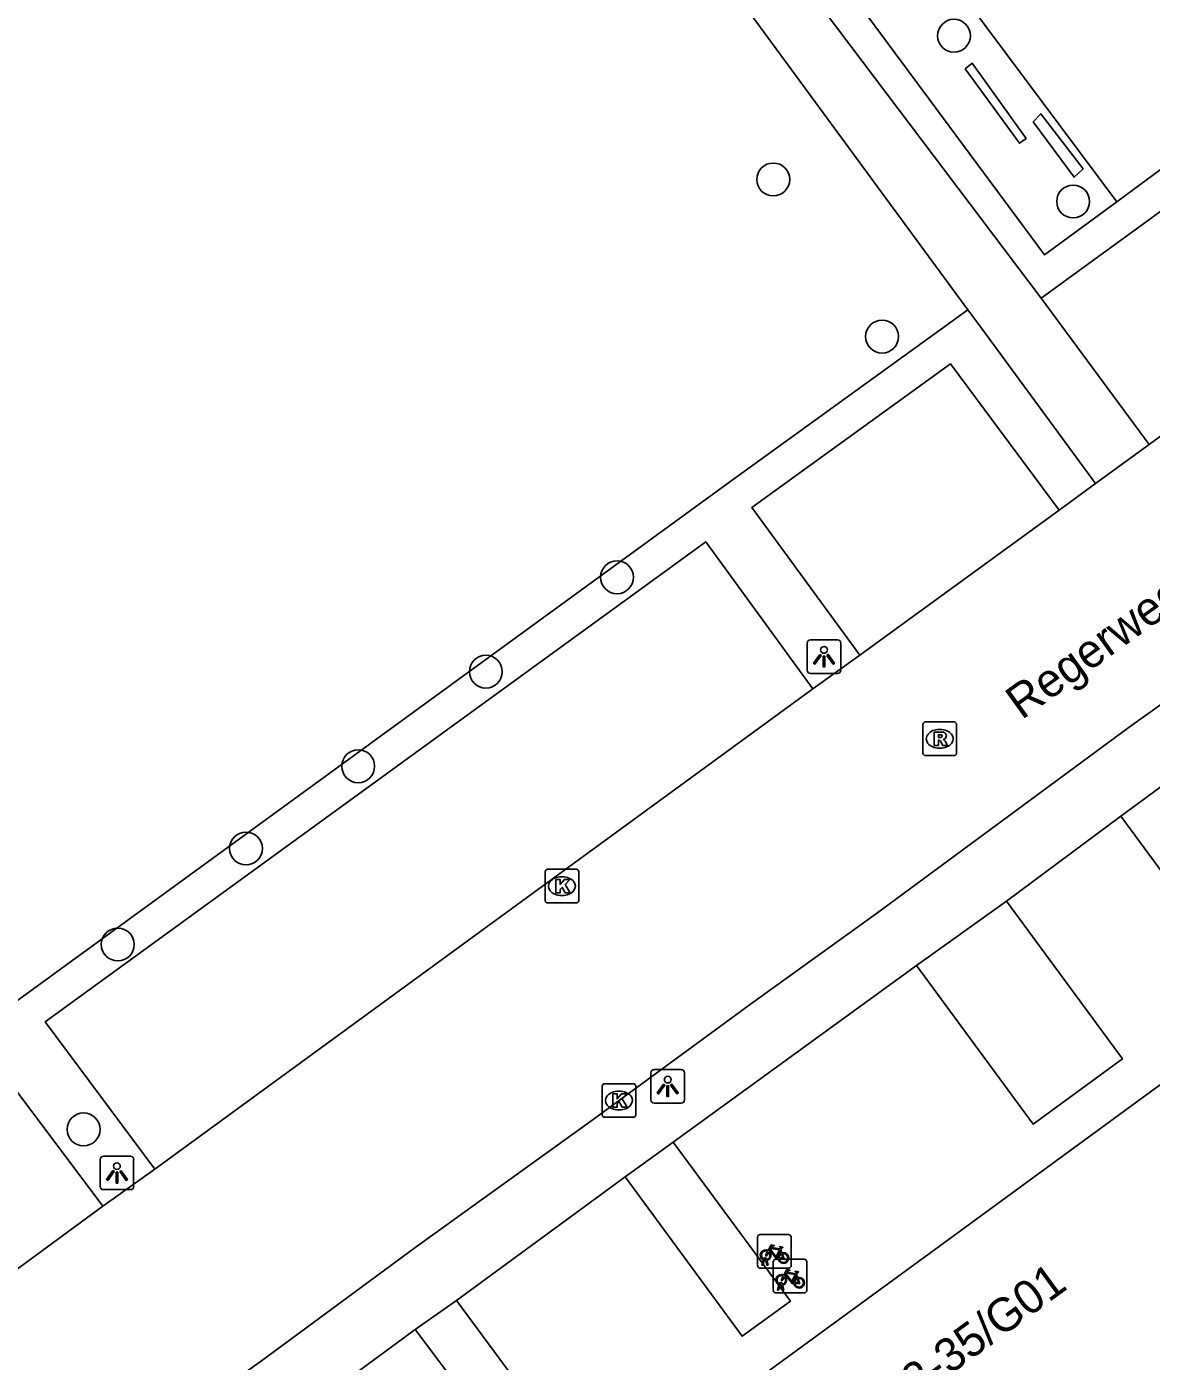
# Model space of a CAD drawing. Extents: x 159040 to 160094, y 381214 to 382518.
# Drawn here: x 159720.01 to 159753.47, y 382182.4 to 382222.11 of the extents above; entities that cross this region are included whole.
import ezdxf

# ---------------------------------------------------------------- set-up
doc = ezdxf.new("R2010")
doc.units = 0
for name, color, linetype in [('IMGEO_Boom', 7, 'Continuous'), ('IMGEO_Fietsenrek', 7, 'Continuous'), ('IMGEO_Haag', 7, 'Continuous'), ('IMGEO_Kolk', 7, 'Continuous'), ('IMGEO_Lichtpunt', 7, 'Continuous'), ('IMGEO_Openbare_ruimte_label', 7, 'Continuous'), ('IMGEO_Pand', 7, 'Continuous'), ('IMGEO_Pand_nummerreeks', 7, 'Continuous'), ('IMGEO_Parkeervlak_open', 7, 'Continuous'), ('IMGEO_Rijbaan_lokaal_open', 7, 'Continuous'), ('IMGEO_Rioolput', 7, 'Continuous'), ('IMGEO_Voetpad_open', 7, 'Continuous')]:
    doc.layers.add(name, color=color, linetype=linetype)

msp = doc.modelspace()

# ---------------------------------------------------------------- linework, layer by layer
at = {"layer": 'IMGEO_Boom'}
for centre in [(159747.601, 382221.844), (159742.225, 382217.568), (159751.146, 382216.912), (159745.462, 382212.893), (159737.576, 382205.731), (159733.672, 382202.922), (159729.875, 382200.108), (159726.536, 382197.661), (159722.72, 382194.804), (159721.704, 382189.303)]:
    msp.add_circle(centre, 0.489, dxfattribs=at)
at = {"layer": 'IMGEO_Fietsenrek'}
for p, q in [((159741.758, 382185.249), (159741.758, 382186.09)), ((159741.758, 382186.09), (159741.758, 382185.249)), ((159741.833, 382186.174), (159742.674, 382186.174)), ((159742.674, 382186.174), (159741.833, 382186.174)), ((159742.758, 382186.099), (159742.758, 382185.258)), ((159742.758, 382185.258), (159742.758, 382186.099)), ((159742.445, 382185.723), (159742.481, 382185.628)), ((159742.683, 382185.174), (159741.842, 382185.174)), ((159741.842, 382185.174), (159742.683, 382185.174)), ((159741.885, 382185.258), (159741.924, 382185.418)), ((159741.919, 382185.258), (159741.885, 382185.258)), ((159741.954, 382185.406), (159741.919, 382185.258)), ((159741.996, 382185.43), (159741.995, 382185.434)), ((159742.037, 382185.258), (159742.003, 382185.4)), ((159742.027, 382185.441), (159742.028, 382185.434)), ((159742.035, 382185.404), (159742.07, 382185.258)), ((159742.07, 382185.258), (159742.037, 382185.258)), ((159742.224, 382184.514), (159742.224, 382185.355)), ((159742.224, 382185.355), (159742.224, 382184.514)), ((159742.299, 382185.439), (159743.14, 382185.439)), ((159743.14, 382185.439), (159742.299, 382185.439)), ((159743.224, 382185.364), (159743.224, 382184.523)), ((159743.224, 382184.523), (159743.224, 382185.364)), ((159742.351, 382184.523), (159742.39, 382184.683)), ((159742.42, 382184.671), (159742.385, 382184.523)), ((159742.462, 382184.695), (159742.461, 382184.699)), ((159742.493, 382184.706), (159742.494, 382184.699)), ((159742.501, 382184.669), (159742.536, 382184.523)), ((159742.911, 382184.988), (159742.947, 382184.893)), ((159743.149, 382184.439), (159742.308, 382184.439)), ((159742.308, 382184.439), (159743.149, 382184.439)), ((159742.385, 382184.523), (159742.351, 382184.523)), ((159742.503, 382184.523), (159742.469, 382184.665)), ((159742.536, 382184.523), (159742.503, 382184.523))]:
    msp.add_line(p, q, dxfattribs=at)
for points in [[(159742.071, 382185.7), (159742.166, 382185.864), (159742.252, 382185.85), (159742.254, 382185.841), (159742.198, 382185.83), (159742.171, 382185.785), (159742.427, 382185.744)], [(159742.092, 382185.648), (159742.04, 382185.558), (159742, 382185.533), (159742.001, 382185.58), (159742.056, 382185.674)], [(159742.367, 382185.456), (159742.317, 382185.456), (159742.126, 382185.707), (159742.107, 382185.675)], [(159742.414, 382185.719), (159742.157, 382185.76), (159742.14, 382185.731), (159742.307, 382185.511), (159742.414, 382185.719)], [(159742.462, 382185.621), (159742.432, 382185.698), (159742.323, 382185.48), (159742.366, 382185.48)], [(159742.396, 382185.48), (159742.516, 382185.479), (159742.472, 382185.593)], [(159742.492, 382185.6), (159742.547, 382185.455), (159742.397, 382185.455)], [(159742.427, 382185.744), (159742.452, 382185.793), (159742.446, 382185.797), (159742.423, 382185.801), (159742.411, 382185.808), (159742.41, 382185.811), (159742.412, 382185.816), (159742.507, 382185.801), (159742.509, 382185.791), (159742.499, 382185.778), (159742.487, 382185.772), (159742.473, 382185.778), (159742.445, 382185.723)], [(159742.537, 382184.965), (159742.632, 382185.129), (159742.718, 382185.115), (159742.72, 382185.106), (159742.664, 382185.095), (159742.637, 382185.05), (159742.893, 382185.009)], [(159742.893, 382185.009), (159742.918, 382185.058), (159742.912, 382185.062), (159742.889, 382185.066), (159742.877, 382185.073), (159742.876, 382185.076), (159742.878, 382185.081), (159742.973, 382185.066), (159742.975, 382185.056), (159742.965, 382185.043), (159742.953, 382185.037), (159742.939, 382185.043), (159742.911, 382184.988)], [(159742.558, 382184.913), (159742.506, 382184.823), (159742.466, 382184.798), (159742.467, 382184.845), (159742.522, 382184.939)], [(159742.833, 382184.721), (159742.783, 382184.721), (159742.592, 382184.972), (159742.573, 382184.94)], [(159742.88, 382184.984), (159742.623, 382185.025), (159742.606, 382184.996), (159742.773, 382184.776), (159742.88, 382184.984)], [(159742.928, 382184.886), (159742.898, 382184.963), (159742.789, 382184.745), (159742.832, 382184.745)], [(159742.862, 382184.745), (159742.982, 382184.744), (159742.938, 382184.858)], [(159742.958, 382184.865), (159743.013, 382184.72), (159742.863, 382184.72)]]:
    msp.add_lwpolyline(points, dxfattribs=at)
for centre, radius, start, end in [((159741.836, 382186.096), 0.0779, 92.4484, 184.2845), ((159741.836, 382186.096), 0.0779, 92.4484, 184.2845), ((159742.68, 382186.096), 0.0779, 2.4484, 94.2845), ((159742.68, 382186.096), 0.0779, 2.4484, 94.2845), ((159741.998, 382185.559), 0.159, 62.6766, 242.1369), ((159741.998, 382185.559), 0.129, 63.3192, 238.903), ((159741.978, 382185.43), 0.0499, 12.8025, 158.6934), ((159741.998, 382185.559), 0.129, 283.6043, 43.4302), ((159741.998, 382185.559), 0.159, 283.5766, 46.6042), ((159742.525, 382185.475), 0.159, 113.3408, 178.3217), ((159742.525, 382185.475), 0.159, 187.0065, 105.7708), ((159742.525, 382185.475), 0.129, 113.923, 177.9556), ((159742.525, 382185.475), 0.129, 188.6715, 104.5883), ((159741.836, 382185.252), 0.0779, 182.4484, 274.2845), ((159741.836, 382185.252), 0.0779, 182.4484, 274.2845), ((159741.998, 382185.559), 0.159, 253.9967, 271.7867), ((159741.978, 382185.43), 0.0174, 12.8025, 163.4502), ((159741.998, 382185.559), 0.129, 253.415, 269.0204), ((159742.302, 382185.361), 0.0779, 92.4484, 184.2845), ((159742.302, 382185.361), 0.0779, 92.4484, 184.2845), ((159742.68, 382185.252), 0.0779, 272.4484, 4.2845), ((159742.68, 382185.252), 0.0779, 272.4484, 4.2845), ((159743.146, 382185.361), 0.0779, 2.4484, 94.2845), ((159743.146, 382185.361), 0.0779, 2.4484, 94.2845), ((159742.464, 382184.824), 0.159, 62.6766, 242.1369), ((159742.464, 382184.824), 0.129, 63.3192, 238.903), ((159742.444, 382184.695), 0.0499, 12.8025, 158.6934), ((159742.464, 382184.824), 0.159, 253.9967, 271.7867), ((159742.444, 382184.695), 0.0174, 12.8025, 163.4502), ((159742.464, 382184.824), 0.129, 253.415, 269.0204), ((159742.464, 382184.824), 0.129, 283.6043, 43.4302), ((159742.464, 382184.824), 0.159, 283.5766, 46.6042), ((159742.991, 382184.74), 0.159, 113.3408, 178.3217), ((159742.991, 382184.74), 0.159, 187.0065, 105.7708), ((159742.991, 382184.74), 0.129, 113.923, 177.9556), ((159742.991, 382184.74), 0.129, 188.6715, 104.5883), ((159742.302, 382184.517), 0.0779, 182.4484, 274.2845), ((159742.302, 382184.517), 0.0779, 182.4484, 274.2845), ((159743.146, 382184.517), 0.0779, 272.4484, 4.2845), ((159743.146, 382184.517), 0.0779, 272.4484, 4.2845)]:
    msp.add_arc(centre, radius, start, end, dxfattribs=at)
at = {"layer": 'IMGEO_Haag'}
for points in [[(159752.447, 382216.898), (159750.292, 382215.328), (159744.22, 382223.529)], [(159747.932, 382220.86), (159748.138, 382221.033), (159749.749, 382218.786), (159749.547, 382218.645), (159747.932, 382220.86)], [(159749.956, 382219.28), (159750.184, 382219.523), (159751.441, 382217.883), (159751.173, 382217.632), (159749.956, 382219.28)], [(159748.017, 382213.689), (159741.003, 382208.616), (159718.417, 382192.187), (159711.299, 382187.037), (159711.563, 382186.717)]]:
    msp.add_lwpolyline(points, dxfattribs=at)
at = {"layer": 'IMGEO_Kolk'}
for p, q in [((159735.511, 382197.041), (159736.363, 382197.041)), ((159735.436, 382196.115), (159735.436, 382196.967)), ((159735.924, 382196.821), (159735.949, 382196.821)), ((159736.437, 382196.967), (159736.437, 382196.115)), ((159735.947, 382196.261), (159735.922, 382196.261)), ((159736.363, 382196.041), (159735.511, 382196.041)), ((159737.207, 382190.662), (159738.059, 382190.662)), ((159737.132, 382189.736), (159737.132, 382190.588)), ((159737.62, 382190.442), (159737.645, 382190.442)), ((159738.133, 382190.588), (159738.133, 382189.736)), ((159737.643, 382189.882), (159737.618, 382189.882)), ((159738.059, 382189.662), (159737.207, 382189.662))]:
    msp.add_line(p, q, dxfattribs=at)
for points in [[(159735.511, 382197.041), (159736.363, 382197.041)], [(159735.436, 382196.115), (159735.436, 382196.967)], [(159735.757, 382196.741), (159735.88, 382196.741), (159735.88, 382196.59), (159736.01, 382196.741), (159736.174, 382196.741), (159736.028, 382196.59), (159736.181, 382196.341), (159736.029, 382196.341), (159735.944, 382196.505), (159735.88, 382196.438), (159735.88, 382196.341), (159735.757, 382196.341), (159735.757, 382196.741)], [(159736.437, 382196.967), (159736.437, 382196.115)], [(159736.363, 382196.041), (159735.511, 382196.041)], [(159737.207, 382190.662), (159738.059, 382190.662)], [(159737.132, 382189.736), (159737.132, 382190.588)], [(159737.453, 382190.362), (159737.576, 382190.362), (159737.576, 382190.211), (159737.706, 382190.362), (159737.87, 382190.362), (159737.724, 382190.211), (159737.877, 382189.962), (159737.725, 382189.962), (159737.64, 382190.126), (159737.576, 382190.059), (159737.576, 382189.962), (159737.453, 382189.962), (159737.453, 382190.362)], [(159738.133, 382190.588), (159738.133, 382189.736)], [(159738.059, 382189.662), (159737.207, 382189.662)]]:
    msp.add_lwpolyline(points, dxfattribs=at)
for centre, start, end in [((159735.513, 382196.965), 91.552, 178.448), ((159735.513, 382196.965), 91.552, 178.448), ((159736.361, 382196.965), 1.552, 88.448), ((159736.361, 382196.965), 1.552, 88.448), ((159735.513, 382196.117), 181.552, 268.448), ((159735.513, 382196.117), 181.552, 268.448), ((159736.361, 382196.117), 271.552, 358.448), ((159736.361, 382196.117), 271.552, 358.448), ((159737.209, 382190.586), 91.552, 178.448), ((159737.209, 382190.586), 91.552, 178.448), ((159738.057, 382190.586), 1.552, 88.448), ((159738.057, 382190.586), 1.552, 88.448), ((159737.209, 382189.738), 181.552, 268.448), ((159737.209, 382189.738), 181.552, 268.448), ((159738.057, 382189.738), 271.552, 358.448), ((159738.057, 382189.738), 271.552, 358.448)]:
    msp.add_arc(centre, 0.0765, start, end, dxfattribs=at)
for centre, major_axis, ratio, start_param, end_param in [((159735.923, 382196.541), (-0.387, 0.002), 0.722429, 4.712389, 7.853982), ((159735.948, 382196.541), (-0.39, 0.002), 0.717154, 1.570796, 4.712389), ((159737.619, 382190.162), (-0.387, 0.002), 0.722429, 4.712389, 7.853982), ((159737.644, 382190.162), (-0.39, 0.002), 0.717154, 1.570796, 4.712389)]:
    msp.add_ellipse(centre, major_axis=major_axis, ratio=ratio, start_param=start_param, end_param=end_param, dxfattribs=at)
at = {"layer": 'IMGEO_Lichtpunt'}
for p, q in [((159743.235, 382203.771), (159743.235, 382202.964)), ((159743.235, 382203.771), (159743.235, 382202.964)), ((159744.137, 382203.866), (159743.329, 382203.866)), ((159744.137, 382203.866), (159743.329, 382203.866)), ((159744.231, 382202.964), (159744.231, 382203.771)), ((159744.231, 382202.964), (159744.231, 382203.771)), ((159743.329, 382202.87), (159744.137, 382202.87)), ((159743.329, 382202.87), (159744.137, 382202.87)), ((159739.487, 382191.08), (159738.679, 382191.08)), ((159739.487, 382191.08), (159738.679, 382191.08)), ((159738.585, 382190.985), (159738.585, 382190.178)), ((159738.585, 382190.985), (159738.585, 382190.178)), ((159739.581, 382190.178), (159739.581, 382190.985)), ((159739.581, 382190.178), (159739.581, 382190.985)), ((159738.679, 382190.084), (159739.487, 382190.084)), ((159738.679, 382190.084), (159739.487, 382190.084)), ((159722.198, 382188.411), (159722.198, 382187.604)), ((159722.198, 382188.411), (159722.198, 382187.604)), ((159723.1, 382188.506), (159722.292, 382188.506)), ((159723.1, 382188.506), (159722.292, 382188.506)), ((159723.194, 382187.604), (159723.194, 382188.411)), ((159723.194, 382187.604), (159723.194, 382188.411)), ((159722.292, 382187.51), (159723.1, 382187.51)), ((159722.292, 382187.51), (159723.1, 382187.51))]:
    msp.add_line(p, q, dxfattribs=at)
for points in [[(159743.609, 382203.435), (159743.648, 382203.407), (159743.46, 382203.145), (159743.422, 382203.172), (159743.609, 382203.435)], [(159743.711, 382203.387), (159743.758, 382203.387), (159743.758, 382203.065), (159743.711, 382203.065), (159743.711, 382203.387)], [(159743.821, 382203.407), (159743.859, 382203.434), (159744.046, 382203.172), (159744.007, 382203.144), (159743.821, 382203.407)], [(159738.959, 382190.649), (159738.998, 382190.621), (159738.81, 382190.359), (159738.772, 382190.386), (159738.959, 382190.649)], [(159739.171, 382190.621), (159739.209, 382190.648), (159739.396, 382190.386), (159739.357, 382190.358), (159739.171, 382190.621)], [(159739.061, 382190.601), (159739.108, 382190.601), (159739.108, 382190.279), (159739.061, 382190.279), (159739.061, 382190.601)], [(159722.572, 382188.075), (159722.611, 382188.047), (159722.423, 382187.785), (159722.385, 382187.812), (159722.572, 382188.075)], [(159722.674, 382188.027), (159722.721, 382188.027), (159722.721, 382187.705), (159722.674, 382187.705), (159722.674, 382188.027)], [(159722.784, 382188.047), (159722.822, 382188.074), (159723.009, 382187.812), (159722.97, 382187.784), (159722.784, 382188.047)]]:
    msp.add_lwpolyline(points, dxfattribs=at)
for centre in [(159743.734, 382203.569), (159739.084, 382190.783), (159722.697, 382188.209)]:
    msp.add_circle(centre, 0.0994, dxfattribs=at)
for centre, start, end in [((159743.329, 382203.771), 90, 180), ((159743.329, 382203.771), 90, 180), ((159744.137, 382203.771), 0, 90), ((159744.137, 382203.771), 0, 90), ((159743.329, 382202.964), 180, 270), ((159743.329, 382202.964), 180, 270), ((159744.137, 382202.964), 270, 0), ((159744.137, 382202.964), 270, 360), ((159738.679, 382190.985), 90, 180), ((159738.679, 382190.985), 90, 180), ((159739.487, 382190.985), 0, 90), ((159739.487, 382190.985), 0, 90), ((159738.679, 382190.178), 180, 270), ((159738.679, 382190.178), 180, 270), ((159739.487, 382190.178), 270, 0), ((159739.487, 382190.178), 270, 360), ((159722.292, 382188.411), 90, 180), ((159722.292, 382188.411), 90, 180), ((159723.1, 382188.411), 0, 90), ((159723.1, 382188.411), 0, 90), ((159722.292, 382187.604), 180, 270), ((159722.292, 382187.604), 180, 270), ((159723.1, 382187.604), 270, 0), ((159723.1, 382187.604), 270, 360)]:
    msp.add_arc(centre, 0.0946, start, end, dxfattribs=at)
at = {"layer": 'IMGEO_Pand'}
msp.add_lwpolyline([(159739.656, 382180.337), (159742.027, 382182.07), (159747.171, 382185.831), (159754.516, 382191.199)], dxfattribs=at)
at = {"layer": 'IMGEO_Parkeervlak_open'}
for points in [[(159750.2, 382214.034), (159758.014, 382219.717), (159761.167, 382215.366)], [(159744.798, 382203.417), (159741.589, 382207.806), (159747.5, 382212.081), (159750.73, 382207.73)], [(159723.819, 382188.12), (159720.561, 382192.502), (159740.214, 382206.781), (159743.404, 382202.414)], [(159716.321, 382182.648), (159713.01, 382187.041), (159719.003, 382191.377), (159722.278, 382187.015)]]:
    msp.add_lwpolyline(points, dxfattribs=at)
at = {"layer": 'IMGEO_Rijbaan_lokaal_open'}
for points in [[(159716.689, 382174.981), (159723.043, 382179.606), (159726.96, 382182.387), (159731.602, 382185.81), (159736.868, 382189.601), (159741.543, 382193.032), (159745.295, 382195.725), (159752.818, 382201.275), (159756.588, 382203.968), (159761.35, 382207.5), (159766.514, 382211.22), (159771.195, 382214.676), (159774.934, 382217.373), (159799.157, 382234.955)], [(159761.167, 382215.366), (159753.406, 382209.683)], [(159753.406, 382209.683), (159751.811, 382208.518)], [(159750.73, 382207.73), (159751.811, 382208.518)], [(159750.73, 382207.73), (159744.798, 382203.417)], [(159743.404, 382202.414), (159744.798, 382203.417)], [(159743.404, 382202.414), (159723.819, 382188.12)], [(159722.278, 382187.015), (159723.819, 382188.12)], [(159722.278, 382187.015), (159716.321, 382182.648)]]:
    msp.add_lwpolyline(points, dxfattribs=at)
at = {"layer": 'IMGEO_Rioolput'}
for p, q in [((159746.677, 382200.499), (159746.677, 382201.351)), ((159746.752, 382201.425), (159747.604, 382201.425)), ((159747.678, 382201.351), (159747.678, 382200.499)), ((159747.165, 382201.205), (159747.19, 382201.205)), ((159747.188, 382200.645), (159747.163, 382200.645)), ((159747.604, 382200.425), (159746.752, 382200.425))]:
    msp.add_line(p, q, dxfattribs=at)
for points in [[(159746.677, 382200.499), (159746.677, 382201.351)], [(159746.752, 382201.425), (159747.604, 382201.425)], [(159747.678, 382201.351), (159747.678, 382200.499)], [(159747.266, 382201.123), (159747.014, 382201.125), (159747.014, 382200.725)], [(159747.192, 382201.044), (159747.138, 382201.044), (159747.138, 382200.963)], [(159747.138, 382200.963), (159747.19, 382200.963)], [(159747.014, 382200.725), (159747.138, 382200.725), (159747.138, 382200.887), (159747.149, 382200.887)], [(159747.196, 382200.858), (159747.267, 382200.725), (159747.407, 382200.725), (159747.342, 382200.851)], [(159747.604, 382200.425), (159746.752, 382200.425)]]:
    msp.add_lwpolyline(points, dxfattribs=at)
for centre, radius, start, end in [((159746.754, 382201.349), 0.0765, 91.552, 178.448), ((159746.754, 382201.349), 0.0765, 91.552, 178.448), ((159747.602, 382201.349), 0.0765, 1.552, 88.448), ((159747.602, 382201.349), 0.0765, 1.552, 88.448), ((159747.174, 382201.152), 0.19, 274.7715, 282.9687), ((159747.198, 382200.948), 0.0964, 77.0061, 93.1865), ((159747.212, 382201.005), 0.0378, 276.6634, 79.6772), ((159747.265, 382201.013), 0.109, 350.3612, 89.416), ((159747.263, 382201.013), 0.112, 277.5842, 350.9817), ((159747.148, 382200.834), 0.0533, 26.0293, 88.6989), ((159747.247, 382200.798), 0.108, 29.5134, 73.7905), ((159746.754, 382200.501), 0.0765, 181.552, 268.448), ((159746.754, 382200.501), 0.0765, 181.552, 268.448), ((159747.602, 382200.501), 0.0765, 271.552, 358.448), ((159747.602, 382200.501), 0.0765, 271.552, 358.448)]:
    msp.add_arc(centre, radius, start, end, dxfattribs=at)
for centre, major_axis, ratio, start_param, end_param in [((159747.164, 382200.925), (-0.387, 0.002), 0.722429, 4.712389, 7.853982), ((159747.189, 382200.925), (-0.39, 0.002), 0.717154, 1.570796, 4.712389)]:
    msp.add_ellipse(centre, major_axis=major_axis, ratio=ratio, start_param=start_param, end_param=end_param, dxfattribs=at)
at = {"layer": 'IMGEO_Voetpad_open'}
for points in [[(159752.447, 382216.898), (159746.334, 382225.096), (159744.22, 382223.529)], [(159748.017, 382213.689), (159740.558, 382223.859)], [(159744.22, 382223.529), (159743.458, 382222.965), (159750.2, 382214.034)], [(159755.79, 382219.375), (159752.447, 382216.898)], [(159751.811, 382208.518), (159748.31, 382213.292), (159748.135, 382213.529), (159748.017, 382213.689)], [(159753.406, 382209.683), (159750.2, 382214.034)], [(159754.024, 382199.697), (159757.53, 382194.954), (159756.07, 382193.876), (159752.564, 382198.618)], [(159752.564, 382198.618), (159754.024, 382199.697)], [(159752.564, 382198.618), (159749.163, 382196.09)], [(159749.163, 382196.09), (159752.615, 382191.401), (159749.955, 382189.461), (159746.489, 382194.183)], [(159746.489, 382194.183), (159749.163, 382196.09)], [(159746.489, 382194.183), (159739.244, 382188.92)], [(159739.244, 382188.92), (159742.736, 382184.192), (159741.299, 382183.155), (159737.82, 382187.895)], [(159737.82, 382187.895), (159739.244, 382188.92)], [(159737.82, 382187.895), (159732.795, 382184.208)], [(159732.795, 382184.208), (159736.302, 382179.472), (159735.098, 382178.648), (159731.569, 382183.353)], [(159731.569, 382183.353), (159732.795, 382184.208)], [(159731.569, 382183.353), (159724.252, 382177.961)]]:
    msp.add_lwpolyline(points, dxfattribs=at)

# ---------------------------------------------------------------- texts
at = {"layer": 'IMGEO_Openbare_ruimte_label'}
msp.add_text('Regerweg', height=1, rotation=35.8041, dxfattribs=at).set_placement((159749.616, 382201.473))
at = {"layer": 'IMGEO_Pand_nummerreeks'}
msp.add_text('23/G02-35/G01', height=1, rotation=36.1676, dxfattribs=at).set_placement((159743.576, 382179.139))

doc.saveas('drawing.dxf')
